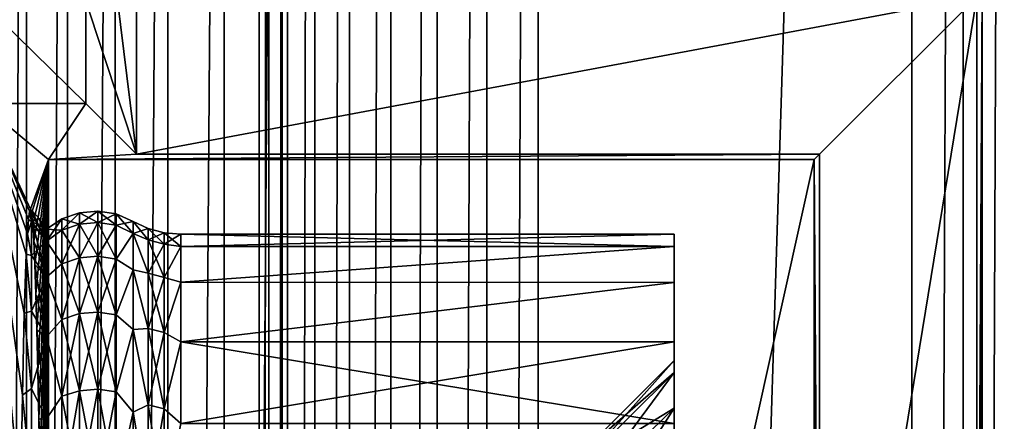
# Model space of a CAD drawing. Header units: metres. Extents: x -206 to 75, y -104 to 104.
# Tile 732 of 1056: x -40.31 to -29.76, y 15.7 to 20. Entities that reach past the tile are written whole.
import ezdxf

# ---------------------------------------------------------------- set-up
doc = ezdxf.new("R2010")
doc.units = ezdxf.units.M
doc.layers.add('solid_01_1-CONSUMER_THERM_B_125288', color=7, linetype='CONTINUOUS')

msp = doc.modelspace()

# ---------------------------------------------------------------- linework, layer by layer
at = {"layer": 'solid_01_1-CONSUMER_THERM_B_125288'}
for points in [[(-37.64893, 67.310463), (-65.493088, -75.014526), (-65.514557, 74.985474)], [(-37.64893, 67.310463), (-37.75058, 66.766258), (-65.493088, -75.014526)], [(-37.75058, 66.766258), (-37.7505, 66.212639), (-65.493088, -75.014526)], [(-37.7505, 66.212639), (-37.731541, -66.233742), (-65.493088, -75.014526)], [(-37.7505, 66.212639), (-37.648693, 65.668465), (-37.731541, -66.233742)], [(-37.648693, 65.668465), (-37.62989, -65.689537), (-37.731541, -66.233742)], [(-37.648693, 65.668465), (-37.448631, 65.15226), (-37.62989, -65.689537)], [(-37.448631, 65.15226), (-37.429974, -65.173279), (-37.62989, -65.689537)], [(-37.448631, 65.15226), (-37.15712, 64.68161), (-37.429974, -65.173279)], [(-37.15712, 64.68161), (-37.138596, -64.702545), (-37.429974, -65.173279)], [(-37.15712, 64.68161), (-36.784092, 64.272545), (-37.138596, -64.702545)], [(-36.784092, 64.272545), (-36.765686, -64.293373), (-37.138596, -64.702545)], [(-36.784092, 64.272545), (-36.342251, 63.938988), (-36.765686, -64.293373)], [(-36.342251, 63.938988), (-36.32394, -63.959686), (-36.765686, -64.293373)], [(-36.342251, 63.938988), (-35.846645, 63.692299), (-36.32394, -63.959686)], [(-35.846645, 63.692299), (-35.828407, -63.712856), (-36.32394, -63.959686)], [(-35.846645, 63.692299), (-35.314156, 63.540874), (-35.828407, -63.712856)], [(-30.211685, 63.541607), (-29.679237, 63.69318), (-30.193489, -63.560551)], [(-29.679237, 63.69318), (-29.660997, -63.711971), (-30.193489, -63.560551)], [(-35.314156, 63.540874), (-35.295959, -63.561279), (-35.828407, -63.712856)], [(-35.314156, 63.540874), (-34.762913, 63.489876), (-35.295959, -63.561279)], [(-30.762913, 63.490448), (-34.744732, -63.510124), (-34.762913, 63.489876)], [(-30.762913, 63.490448), (-30.744732, -63.509552), (-34.744732, -63.510124)], [(-30.762913, 63.490448), (-30.211685, 63.541607), (-30.744732, -63.509552)], [(-30.211685, 63.541607), (-30.193489, -63.560551), (-30.744732, -63.509552)], [(-34.762913, 63.489876), (-34.744732, -63.510124), (-35.295959, -63.561279)], [(-38.120426, 41.018177, 108.410858), (-37.500069, 41.072453, 108.410858), (-38.120388, -41.018238, 108.410858)], [(-38.120388, -41.018238, 108.410858), (-37.500069, 41.072453, 108.410858), (-37.500031, -41.072514, 108.410858)], [(-37.500069, 41.072453, 108.410858), (37.499931, 41.072487, 108.410858), (-37.500031, -41.072514, 108.410858)], [(37.499931, 41.072487, 108.410858), (37.499969, -41.072479, 108.410858), (-37.500031, -41.072514, 108.410858)], [(-38.120426, 41.018177, 108.410858), (-38.721893, -40.857067, 108.410858), (-38.721931, 40.857006, 108.410858)], [(-38.120426, 41.018177, 108.410858), (-38.120388, -41.018238, 108.410858), (-38.721893, -40.857067, 108.410858)], [(-38.721931, 40.857006, 108.410858), (-39.286274, -40.593891, 108.410858), (-39.286312, 40.59383, 108.410858)], [(-38.721931, 40.857006, 108.410858), (-38.721893, -40.857067, 108.410858), (-39.286274, -40.593891, 108.410858)], [(-39.286312, 40.59383, 108.410858), (-39.796379, -40.236713, 108.410858), (-39.796417, 40.236649, 108.410858)], [(-39.286312, 40.59383, 108.410858), (-39.286274, -40.593891, 108.410858), (-39.796379, -40.236713, 108.410858)], [(-39.796417, 40.236649, 108.410858), (-40.236713, -39.796379, 108.410858), (-40.236752, 39.796318, 108.410858)], [(-39.796417, 40.236649, 108.410858), (-39.796379, -40.236713, 108.410858), (-40.236713, -39.796379, 108.410858)], [(-40.236752, 39.796318, 108.410858), (-40.593891, -39.286274, 108.410858), (-40.593929, 39.286209, 108.410858)], [(-40.236752, 39.796318, 108.410858), (-40.236713, -39.796379, 108.410858), (-40.593891, -39.286274, 108.410858)], [(-42.500034, -37.500031, 108.5), (42.499931, 37.500008, 108.5), (-42.500069, 37.499969, 108.5)], [(-42.500034, -37.500031, 108.5), (42.499966, -37.499992, 108.5), (42.499931, 37.500008, 108.5)], [(-39.299538, 20.50049, 40.316833), (-39.602215, 20.197815, 75), (-39.057655, 18.557568, 12.6)], [(-39.299538, 20.50049, 40.316833), (-39.057655, 18.557568, 12.6), (-39.057655, 20.242373, 12.6)], [(-30.057657, 20.242376, 12.6), (-30.057652, 9.931741, 12.6), (-30.000059, 20.299974, 6)], [(-30.047548, 8.351436, 11.442317), (-30.000059, 20.299974, 6), (-30.057652, 9.931741, 12.6)], [(-30.039268, 6.638676, 10.493666), (-30.000059, 20.299974, 6), (-30.047548, 8.351436, 11.442317)], [(-30.032936, 4.818531, 9.768003), (-30.000059, 20.299974, 6), (-30.039268, 6.638676, 10.493666)], [(-30.028658, 2.922311, 9.27799), (-30.000059, 20.299974, 6), (-30.032936, 4.818531, 9.768003)], [(-30.026503, 0.979677, 9.030996), (-30.000059, 20.299974, 6), (-30.028658, 2.922311, 9.27799)], [(-30.028656, -2.922364, 9.27799), (-30.00004, -20.300026, 6), (-30.000059, 20.299974, 6)], [(-30.028656, -2.922364, 9.27799), (-30.000059, 20.299974, 6), (-30.026501, -0.97973, 9.030996)], [(-30.026501, -0.97973, 9.030996), (-30.000059, 20.299974, 6), (-30.026503, 0.979677, 9.030996)], [(-25.000059, 20.258665, 6), (-30.000059, 20.299974, 6), (-30.00004, -20.300026, 6)], [(24.999941, 20.258688, 6), (-25.000059, 20.258665, 6), (-30.00004, -20.300026, 6)], [(-25.00004, -20.258713, 6), (24.999941, 20.258688, 6), (-30.00004, -20.300026, 6)], [(-39.602215, 19.102123, 75), (-40.722652, 20.197815, 75), (-40.722652, 19.102123, 75)], [(-39.602215, 19.102123, 75), (-39.602215, 20.197815, 75), (-40.722652, 20.197815, 75)], [(-39.057655, 18.557568, 12.6), (-39.602215, 20.197815, 75), (-39.602215, 19.102123, 75)], [(-30.057657, 20.242376, 12.6), (-39.057655, 18.557568, 12.6), (-31.742462, 18.55757, 12.6)], [(-30.057657, 20.242376, 12.6), (-39.057655, 20.242373, 12.6), (-39.057655, 18.557568, 12.6)], [(-30.057657, 20.242376, 12.6), (-31.742462, 18.55757, 12.6), (-31.742458, 9.93174, 12.6)], [(-30.057657, 20.242376, 12.6), (-31.742458, 9.93174, 12.6), (-30.057652, 9.931741, 12.6)], [(-40.000057, 18.499969, 6), (-39.602215, 19.102123, 75), (-40.722652, 19.102123, 75)], [(-40.193798, 17.969995, 24.5), (-40.000057, 18.499969, 6), (-40.722652, 19.102123, 75)], [(-40.205196, 17.948076, 25.588398), (-40.193798, 17.969995, 24.5), (-40.722652, 19.102123, 75)], [(-40.216564, 17.859959, 26.673883), (-40.205196, 17.948076, 25.588398), (-40.722652, 19.102123, 75)], [(-40.227852, 17.706005, 27.751831), (-40.216564, 17.859959, 26.673883), (-40.722652, 19.102123, 75)], [(-40.239029, 17.486639, 28.81909), (-40.227852, 17.706005, 27.751831), (-40.722652, 19.102123, 75)], [(-40.26086, 16.855383, 30.903946), (-40.239029, 17.486639, 28.81909), (-40.722652, 19.102123, 75)], [(-40.281738, 15.975319, 32.897667), (-40.26086, 16.855383, 30.903946), (-40.722652, 19.102123, 75)], [(-40.301353, 14.859241, 34.770767), (-40.281738, 15.975319, 32.897667), (-40.722652, 19.102123, 75)], [(-40.319416, 13.523459, 36.495457), (-40.301353, 14.859241, 34.770767), (-40.722652, 19.102123, 75)], [(-39.057655, 18.557568, 12.6), (-39.602215, 19.102123, 75), (-40.000057, 18.499969, 6)], [(-40.182182, 17.924122, 23.390797), (-40.000057, 18.499969, 6), (-40.193798, 17.969995, 24.5)], [(-40.182182, 17.924122, 23.390797), (-40.170616, 17.809509, 22.286467), (-40.000057, 18.499969, 6)], [(-40.170616, 17.809509, 22.286467), (-40.159153, 17.626652, 21.19173), (-40.000057, 18.499969, 6)], [(-40.159153, 17.626652, 21.19173), (-40.147823, 17.376171, 20.110159), (-40.000057, 18.499969, 6)], [(-40.147823, 17.376171, 20.110159), (-40.136684, 17.059135, 19.046511), (-40.000057, 18.499969, 6)], [(-40.136684, 17.059135, 19.046511), (-40.125771, 16.676634, 18.004295), (-40.000057, 18.499969, 6)], [(-40.125771, 16.676634, 18.004295), (-40.115128, 16.230209, 16.987875), (-40.000057, 18.499969, 6)], [(-40.115128, 16.230209, 16.987875), (-40.10479, 15.721491, 16.000883), (-40.000057, 18.499969, 6)], [(-40.10479, 15.721491, 16.000883), (-40.094803, 15.152422, 15.047208), (-40.000057, 18.499969, 6)], [(-40.094803, 15.152422, 15.047208), (-40.085201, 14.525127, 14.13042), (-40.000057, 18.499969, 6)], [(-40.085201, 14.525127, 14.13042), (-40.076023, 13.842008, 13.254088), (-40.000057, 18.499969, 6)], [(-40.076023, 13.842008, 13.254088), (-40.067303, 13.105536, 12.421451), (-40.000057, 18.499969, 6)], [(-40.067303, 13.105536, 12.421451), (-40.059078, 12.318635, 11.635868), (-40.000057, 18.499969, 6)], [(-40.059078, 12.318635, 11.635868), (-40.051373, 11.484114, 10.900205), (-40.000057, 18.499969, 6)], [(-40.051373, 11.484114, 10.900205), (-40.038322, 9.820362, 9.654129), (-40.000057, 18.499969, 6)], [(-40.038322, 9.820362, 9.654129), (-40.02739, 8.021877, 8.610098), (-40.000057, 18.499969, 6)], [(-40.02739, 8.021877, 8.610098), (-40.018726, 6.113903, 7.782948), (-40.000057, 18.499969, 6)], [(-40.018726, 6.113903, 7.782948), (-40.012455, 4.12331, 7.184167), (-40.000057, 18.499969, 6)], [(-40.012455, 4.12331, 7.184167), (-40.008652, 2.075408, 6.82141), (-40.000057, 18.499969, 6)], [(-40.008652, 2.075408, 6.82141), (-40.007381, -0.000084, 6.7), (-40.000057, 18.499969, 6)], [(-40.007381, -0.000084, 6.7), (-40.000042, -18.500031, 6), (-40.000057, 18.499969, 6)], [(-31.742462, 18.55757, 12.6), (-40.000057, 18.499969, 6), (-31.800058, 18.499973, 6)], [(-31.742462, 18.55757, 12.6), (-39.057655, 18.557568, 12.6), (-40.000057, 18.499969, 6)], [(-40.000057, 18.499969, 6), (-40.000042, -18.500031, 6), (-31.800058, 18.499973, 6)], [(-40.000042, -18.500031, 6), (-31.800041, -18.500027, 6), (-31.800058, 18.499973, 6)], [(-31.742458, 9.93174, 12.6), (-31.742462, 18.55757, 12.6), (-31.800058, 18.499973, 6)], [(-31.771444, 2.922294, 9.277987), (-31.800058, 18.499973, 6), (-31.800041, -18.500027, 6)], [(-31.75256, 8.351417, 11.442305), (-31.742458, 9.93174, 12.6), (-31.800058, 18.499973, 6)], [(-31.760838, 6.638644, 10.493651), (-31.75256, 8.351417, 11.442305), (-31.800058, 18.499973, 6)], [(-31.76717, 4.818491, 9.76799), (-31.760838, 6.638644, 10.493651), (-31.800058, 18.499973, 6)], [(-31.771444, 2.922294, 9.277987), (-31.76717, 4.818491, 9.76799), (-31.800058, 18.499973, 6)], [(-40.182446, 17.837246, 26.584879), (-40.205196, 17.948076, 25.588398), (-40.216564, 17.859959, 26.673883)], [(-40.182446, 17.958677, 24.5), (-40.193798, 17.969995, 24.5), (-40.205196, 17.948076, 25.588398)], [(-40.182446, 17.837246, 26.584879), (-40.182446, 17.958677, 24.5), (-40.205196, 17.948076, 25.588398)], [(-40.02256, 17.626291, 22.359619), (-40.182182, 17.924122, 23.390797), (-40.193798, 17.969995, 24.5)], [(-40.02256, 17.626291, 22.359619), (-40.193798, 17.969995, 24.5), (-40.182446, 17.958677, 24.5)], [(-40.101768, 17.868006, 24.5), (-40.182446, 17.958677, 24.5), (-40.182446, 17.837246, 26.584879)], [(-40.02256, 17.626291, 22.359619), (-40.182446, 17.958677, 24.5), (-40.101768, 17.868006, 24.5)], [(-39.670097, 17.93169, 24.5), (-39.670097, 17.810442, 22.418255), (-39.857681, 17.865585, 24.5)], [(-39.857681, 17.744783, 26.574072), (-39.670097, 17.93169, 24.5), (-39.857681, 17.865585, 24.5)], [(-39.670097, 17.810442, 26.581745), (-39.670097, 17.93169, 24.5), (-39.857681, 17.744783, 26.574072)], [(-39.472004, 17.949476, 24.5), (-39.472004, 17.82811, 22.416189), (-39.670097, 17.93169, 24.5)], [(-39.670097, 17.810442, 26.581745), (-39.472004, 17.949476, 24.5), (-39.670097, 17.93169, 24.5)], [(-39.472004, 17.82811, 26.583811), (-39.472004, 17.949476, 24.5), (-39.670097, 17.810442, 26.581745)], [(-39.472004, 17.82811, 22.416189), (-39.670097, 17.810442, 22.418255), (-39.670097, 17.93169, 24.5)], [(-39.275642, 17.796694, 22.419861), (-39.472004, 17.82811, 22.416189), (-39.472004, 17.949476, 24.5)], [(-39.275642, 17.917849, 24.5), (-39.275642, 17.796694, 22.419861), (-39.472004, 17.949476, 24.5)], [(-39.472004, 17.82811, 26.583811), (-39.275642, 17.917849, 24.5), (-39.472004, 17.949476, 24.5)], [(-40.182446, 17.837246, 26.584879), (-40.216564, 17.859959, 26.673883), (-40.227852, 17.706005, 27.751831)], [(-40.182446, 17.474598, 28.641563), (-40.182446, 17.837246, 26.584879), (-40.227852, 17.706005, 27.751831)], [(-40.101768, 17.868006, 24.5), (-40.182446, 17.837246, 26.584879), (-40.02256, 17.75577, 24.5)], [(-40.02256, 17.626291, 26.640381), (-40.182446, 17.837246, 26.584879), (-40.182446, 17.474598, 28.641563)], [(-40.02256, 17.626291, 26.640381), (-40.02256, 17.75577, 24.5), (-40.182446, 17.837246, 26.584879)], [(-40.02256, 17.626291, 22.359619), (-40.170616, 17.809509, 22.286467), (-40.182182, 17.924122, 23.390797)], [(-40.02256, 17.626291, 22.359619), (-40.101768, 17.868006, 24.5), (-40.02256, 17.75577, 24.5)], [(-39.857681, 17.865585, 24.5), (-40.02256, 17.75577, 24.5), (-40.02256, 17.626291, 26.640381)], [(-39.857681, 17.865585, 24.5), (-39.857681, 17.744783, 22.425928), (-40.02256, 17.75577, 24.5)], [(-39.857681, 17.744783, 26.574072), (-39.857681, 17.865585, 24.5), (-40.02256, 17.626291, 26.640381)], [(-39.670097, 17.810442, 22.418255), (-39.857681, 17.744783, 22.425928), (-39.857681, 17.865585, 24.5)], [(-39.472004, 17.82811, 22.416189), (-39.472004, 17.465645, 20.360559), (-39.670097, 17.810442, 22.418255)], [(-39.472004, 17.82811, 26.583811), (-39.670097, 17.810442, 26.581745), (-39.670097, 17.448338, 28.63534)], [(-39.472004, 17.465645, 28.639441), (-39.472004, 17.82811, 26.583811), (-39.670097, 17.448338, 28.63534)], [(-39.275642, 17.796694, 26.580139), (-39.275642, 17.917849, 24.5), (-39.472004, 17.82811, 26.583811)], [(-39.275642, 17.43487, 20.367853), (-39.472004, 17.465645, 20.360559), (-39.472004, 17.82811, 22.416189)], [(-39.275642, 17.796694, 22.419861), (-39.275642, 17.43487, 20.367853), (-39.472004, 17.82811, 22.416189)], [(-39.275642, 17.796694, 26.580139), (-39.472004, 17.82811, 26.583811), (-39.472004, 17.465645, 28.639441)], [(-39.093327, 17.708792, 22.34976), (-39.275642, 17.796694, 22.419861), (-39.275642, 17.917849, 24.5)], [(-39.093327, 17.838858, 24.5), (-39.093327, 17.708792, 22.34976), (-39.275642, 17.917849, 24.5)], [(-39.275642, 17.796694, 26.580139), (-39.093327, 17.838858, 24.5), (-39.275642, 17.917849, 24.5)], [(-39.093327, 17.708792, 26.65024), (-39.093327, 17.838858, 24.5), (-39.275642, 17.796694, 26.580139)], [(-38.933025, 17.642414, 22.437893), (-39.093327, 17.708792, 22.34976), (-39.093327, 17.838858, 24.5)], [(-38.933025, 17.76252, 24.5), (-39.093327, 17.838858, 24.5), (-39.093327, 17.708792, 26.65024)], [(-38.933025, 17.642414, 22.437893), (-39.093327, 17.838858, 24.5), (-38.933025, 17.76252, 24.5)], [(-40.02256, 17.239779, 20.250597), (-40.159153, 17.626652, 21.19173), (-40.170616, 17.809509, 22.286467)], [(-40.02256, 17.626291, 22.359619), (-40.02256, 17.239779, 20.250597), (-40.170616, 17.809509, 22.286467)], [(-39.857681, 17.744783, 22.425928), (-40.02256, 17.626291, 22.359619), (-40.02256, 17.75577, 24.5)], [(-39.857681, 17.384014, 28.620094), (-39.857681, 17.744783, 26.574072), (-40.02256, 17.626291, 26.640381)], [(-39.857681, 17.744783, 22.425928), (-39.857681, 17.384014, 20.379906), (-40.02256, 17.626291, 22.359619)], [(-39.670097, 17.810442, 22.418255), (-39.670097, 17.448338, 20.36466), (-39.857681, 17.744783, 22.425928)], [(-39.670097, 17.810442, 26.581745), (-39.857681, 17.744783, 26.574072), (-39.857681, 17.384014, 28.620094)], [(-39.670097, 17.448338, 28.63534), (-39.670097, 17.810442, 26.581745), (-39.857681, 17.384014, 28.620094)], [(-39.670097, 17.448338, 20.36466), (-39.857681, 17.384014, 20.379906), (-39.857681, 17.744783, 22.425928)], [(-39.472004, 17.465645, 20.360559), (-39.670097, 17.448338, 20.36466), (-39.670097, 17.810442, 22.418255)], [(-39.275642, 17.43487, 28.632147), (-39.275642, 17.796694, 26.580139), (-39.472004, 17.465645, 28.639441)], [(-39.093327, 17.708792, 22.34976), (-39.275642, 17.43487, 20.367853), (-39.275642, 17.796694, 22.419861)], [(-39.093327, 17.708792, 26.65024), (-39.275642, 17.796694, 26.580139), (-39.275642, 17.43487, 28.632147)], [(-38.933025, 17.76252, 24.5), (-39.093327, 17.708792, 26.65024), (-38.933025, 17.642414, 26.562107)], [(-38.933025, 17.76252, 24.5), (-38.933025, 17.642414, 26.562107), (-38.761581, 17.7157, 24.5)], [(-38.761581, 17.595913, 22.443329), (-38.933025, 17.76252, 24.5), (-38.761581, 17.7157, 24.5)], [(-38.933025, 17.642414, 22.437893), (-38.933025, 17.76252, 24.5), (-38.761581, 17.595913, 22.443329)], [(-40.182446, 17.474598, 28.641563), (-40.227852, 17.706005, 27.751831), (-40.239029, 17.486639, 28.81909)], [(-40.02256, 17.239779, 28.749403), (-40.02256, 17.626291, 26.640381), (-40.182446, 17.474598, 28.641563)], [(-40.02256, 17.239779, 20.250597), (-40.147823, 17.376171, 20.110159), (-40.159153, 17.626652, 21.19173)], [(-39.857681, 17.384014, 28.620094), (-40.02256, 17.626291, 26.640381), (-40.02256, 17.239779, 28.749403)], [(-39.857681, 17.384014, 20.379906), (-40.02256, 17.239779, 20.250597), (-40.02256, 17.626291, 22.359619)], [(-39.093327, 17.708792, 22.34976), (-39.093327, 17.320492, 20.230875), (-39.275642, 17.43487, 20.367853)], [(-39.093327, 17.320492, 28.769125), (-39.093327, 17.708792, 26.65024), (-39.275642, 17.43487, 28.632147)], [(-38.933025, 17.283728, 20.403675), (-39.093327, 17.320492, 20.230875), (-39.093327, 17.708792, 22.34976)], [(-38.933025, 17.283728, 20.403675), (-39.093327, 17.708792, 22.34976), (-38.933025, 17.642414, 22.437893)], [(-38.933025, 17.283728, 28.596325), (-39.093327, 17.708792, 26.65024), (-39.093327, 17.320492, 28.769125)], [(-38.933025, 17.642414, 26.562107), (-39.093327, 17.708792, 26.65024), (-38.933025, 17.283728, 28.596325)], [(-38.933025, 17.642414, 26.562107), (-38.761581, 17.595913, 26.556671), (-38.761581, 17.7157, 24.5)], [(-38.933025, 17.642414, 26.562107), (-38.933025, 17.283728, 28.596325), (-38.761581, 17.595913, 26.556671)], [(-38.933025, 17.642414, 22.437893), (-38.761581, 17.595913, 22.443329), (-38.761581, 17.238171, 20.414471)], [(-38.933025, 17.283728, 20.403675), (-38.933025, 17.642414, 22.437893), (-38.761581, 17.238171, 20.414471)], [(-38.584908, 17.69997, 24.5), (-38.761581, 17.7157, 24.5), (-38.761581, 17.595913, 26.556671)], [(-38.584908, 17.570917, 22.366501), (-38.761581, 17.7157, 24.5), (-38.584908, 17.69997, 24.5)], [(-38.761581, 17.595913, 22.443329), (-38.761581, 17.7157, 24.5), (-38.584908, 17.570917, 22.366501)], [(-38.584908, 17.570917, 26.633499), (-38.584908, 17.69997, 24.5), (-38.761581, 17.595913, 26.556671)], [(-33.30006, 17.699972, 24.5), (-38.584908, 17.69997, 24.5), (-38.584908, 17.570917, 26.633499)], [(-33.30006, 17.699972, 24.5), (-33.30006, 17.570904, 22.366365), (-38.584908, 17.69997, 24.5)], [(-33.30006, 17.570902, 26.633642), (-33.30006, 17.699972, 24.5), (-38.584908, 17.570917, 26.633499)], [(-33.30006, 17.570904, 22.366365), (-38.584908, 17.570917, 22.366501), (-38.584908, 17.69997, 24.5)], [(-33.300056, 16.221052, 22.450838), (-33.30006, 17.570904, 22.366365), (-33.30006, 17.699972, 24.5)], [(-33.300056, 16.349972, 24.5), (-33.30006, 17.699972, 24.5), (-33.30006, 17.570902, 26.633642)], [(-33.300056, 16.349972, 24.5), (-33.300056, 16.221052, 22.450838), (-33.30006, 17.699972, 24.5)], [(-38.933025, 17.283728, 28.596325), (-38.761581, 17.238171, 28.585529), (-38.761581, 17.595913, 26.556671)], [(-38.584908, 17.570917, 26.633499), (-38.761581, 17.595913, 26.556671), (-38.761581, 17.238171, 28.585529)], [(-38.761581, 17.238171, 20.414471), (-38.761581, 17.595913, 22.443329), (-38.584908, 17.570917, 22.366501)], [(-38.584908, 17.18564, 28.735888), (-38.584908, 17.570917, 26.633499), (-38.761581, 17.238171, 28.585529)], [(-38.761581, 17.238171, 20.414471), (-38.584908, 17.570917, 22.366501), (-38.584908, 17.18564, 20.264112)], [(-33.30006, 17.570902, 26.633642), (-38.584908, 17.570917, 26.633499), (-38.584908, 17.18564, 28.735888)], [(-33.30006, 17.570904, 22.366365), (-38.584908, 17.18564, 20.264112), (-38.584908, 17.570917, 22.366501)], [(-33.30006, 17.570904, 22.366365), (-33.30006, 17.185612, 20.263985), (-38.584908, 17.18564, 20.264112)], [(-33.30006, 17.185608, 28.736031), (-33.30006, 17.570902, 26.633642), (-38.584908, 17.18564, 28.735888)], [(-33.300056, 15.836319, 20.433973), (-33.30006, 17.185612, 20.263985), (-33.30006, 17.570904, 22.366365)], [(-33.300056, 16.221052, 22.450838), (-33.300056, 15.836319, 20.433973), (-33.30006, 17.570904, 22.366365)], [(-33.300056, 15.836319, 28.566027), (-33.30006, 17.570902, 26.633642), (-33.30006, 17.185608, 28.736031)], [(-33.300056, 16.221052, 26.549162), (-33.300056, 16.349972, 24.5), (-33.30006, 17.570902, 26.633642)], [(-33.300056, 15.836319, 28.566027), (-33.300056, 16.221052, 26.549162), (-33.30006, 17.570902, 26.633642)], [(-40.182446, 16.875633, 30.642241), (-40.239029, 17.486639, 28.81909), (-40.26086, 16.855383, 30.903946)], [(-40.182446, 16.875633, 30.642241), (-40.182446, 17.474598, 28.641563), (-40.239029, 17.486639, 28.81909)], [(-40.02256, 17.239779, 28.749403), (-40.182446, 17.474598, 28.641563), (-40.182446, 16.875633, 30.642241)], [(-39.670097, 17.448338, 20.36466), (-39.670097, 16.850275, 18.366991), (-39.857681, 17.384014, 20.379906)], [(-39.670097, 17.448338, 28.63534), (-39.857681, 17.384014, 28.620094), (-39.857681, 16.788157, 30.610401)], [(-39.670097, 16.850275, 30.633009), (-39.670097, 17.448338, 28.63534), (-39.857681, 16.788157, 30.610401)], [(-39.472004, 17.465645, 20.360559), (-39.472004, 16.866989, 18.360907), (-39.670097, 17.448338, 20.36466)], [(-39.472004, 17.465645, 28.639441), (-39.670097, 17.448338, 28.63534), (-39.670097, 16.850275, 30.633009)], [(-39.472004, 16.866989, 30.639093), (-39.472004, 17.465645, 28.639441), (-39.670097, 16.850275, 30.633009)], [(-39.472004, 16.866989, 18.360907), (-39.670097, 16.850275, 18.366991), (-39.670097, 17.448338, 20.36466)], [(-39.275642, 16.837267, 18.371725), (-39.472004, 16.866989, 18.360907), (-39.472004, 17.465645, 20.360559)], [(-39.275642, 17.43487, 20.367853), (-39.275642, 16.837267, 18.371725), (-39.472004, 17.465645, 20.360559)], [(-39.275642, 17.43487, 28.632147), (-39.472004, 17.465645, 28.639441), (-39.472004, 16.866989, 30.639093)], [(-39.275642, 16.837267, 30.628275), (-39.275642, 17.43487, 28.632147), (-39.472004, 16.866989, 30.639093)], [(-39.093327, 17.320492, 20.230875), (-39.275642, 16.837267, 18.371725), (-39.275642, 17.43487, 20.367853)], [(-39.093327, 17.320492, 28.769125), (-39.275642, 17.43487, 28.632147), (-39.275642, 16.837267, 30.628275)], [(-40.022556, 16.601896, 18.203619), (-40.136684, 17.059135, 19.046511), (-40.147823, 17.376171, 20.110159)], [(-40.02256, 17.239779, 20.250597), (-40.022556, 16.601896, 18.203619), (-40.147823, 17.376171, 20.110159)], [(-39.857681, 16.788157, 30.610401), (-39.857681, 17.384014, 28.620094), (-40.02256, 17.239779, 28.749403)], [(-39.857681, 17.384014, 20.379906), (-39.857681, 16.788157, 18.389599), (-40.02256, 17.239779, 20.250597)], [(-39.670097, 16.850275, 18.366991), (-39.857681, 16.788157, 18.389599), (-39.857681, 17.384014, 20.379906)], [(-39.093327, 17.320492, 20.230875), (-39.093327, 16.679621, 18.174242), (-39.275642, 16.837267, 18.371725)], [(-39.093327, 16.679621, 30.825758), (-39.093327, 17.320492, 28.769125), (-39.275642, 16.837267, 30.628275)], [(-38.933025, 16.691305, 18.42485), (-39.093327, 16.679621, 18.174242), (-39.093327, 17.320492, 20.230875)], [(-38.933025, 16.691305, 18.42485), (-39.093327, 17.320492, 20.230875), (-38.933025, 17.283728, 20.403675)], [(-38.933025, 16.691305, 30.57515), (-39.093327, 17.320492, 28.769125), (-39.093327, 16.679621, 30.825758)], [(-38.933025, 17.283728, 28.596325), (-39.093327, 17.320492, 28.769125), (-38.933025, 16.691305, 30.57515)], [(-40.022556, 16.601896, 30.796381), (-40.02256, 17.239779, 28.749403), (-40.182446, 16.875633, 30.642241)], [(-39.857681, 16.788157, 30.610401), (-40.02256, 17.239779, 28.749403), (-40.022556, 16.601896, 30.796381)], [(-39.857681, 16.788157, 18.389599), (-40.022556, 16.601896, 18.203619), (-40.02256, 17.239779, 20.250597)], [(-38.933025, 17.283728, 28.596325), (-38.933025, 16.691305, 30.57515), (-38.761581, 17.238171, 28.585529)], [(-38.933025, 17.283728, 20.403675), (-38.761581, 17.238171, 20.414471), (-38.761581, 16.64731, 18.440863)], [(-38.933025, 16.691305, 18.42485), (-38.933025, 17.283728, 20.403675), (-38.761581, 16.64731, 18.440863)], [(-38.933025, 16.691305, 30.57515), (-38.761581, 16.64731, 30.559137), (-38.761581, 17.238171, 28.585529)], [(-38.584908, 17.18564, 28.735888), (-38.761581, 17.238171, 28.585529), (-38.761581, 16.64731, 30.559137)], [(-38.761581, 16.64731, 18.440863), (-38.761581, 17.238171, 20.414471), (-38.584908, 17.18564, 20.264112)], [(-38.584908, 16.549757, 30.776506), (-38.584908, 17.18564, 28.735888), (-38.761581, 16.64731, 30.559137)], [(-38.761581, 16.64731, 18.440863), (-38.584908, 17.18564, 20.264112), (-38.584908, 16.549757, 18.223494)], [(-33.30006, 17.185608, 28.736031), (-38.584908, 17.18564, 28.735888), (-38.584908, 16.549757, 30.776506)], [(-33.30006, 17.185612, 20.263985), (-38.584908, 16.549757, 18.223494), (-38.584908, 17.18564, 20.264112)], [(-33.30006, 17.185612, 20.263985), (-33.300056, 16.549744, 18.223448), (-38.584908, 16.549757, 18.223494)], [(-33.300056, 16.549736, 30.776569), (-33.30006, 17.185608, 28.736031), (-38.584908, 16.549757, 30.776506)], [(-33.300056, 15.201836, 18.481218), (-33.300056, 16.549744, 18.223448), (-33.30006, 17.185612, 20.263985)], [(-33.300056, 15.836319, 20.433973), (-33.300056, 15.201836, 18.481218), (-33.30006, 17.185612, 20.263985)], [(-33.300056, 15.201836, 30.518782), (-33.30006, 17.185608, 28.736031), (-33.300056, 16.549736, 30.776569)], [(-33.300056, 15.201836, 30.518782), (-33.300056, 15.836319, 28.566027), (-33.30006, 17.185608, 28.736031)], [(-40.022556, 16.601896, 18.203619), (-40.125771, 16.676634, 18.004295), (-40.136684, 17.059135, 19.046511)], [(-40.182446, 16.048456, 32.559853), (-40.182446, 16.875633, 30.642241), (-40.26086, 16.855383, 30.903946)], [(-40.022556, 16.601896, 30.796381), (-40.182446, 16.875633, 30.642241), (-40.182446, 16.048456, 32.559853)], [(-40.182446, 16.048456, 32.559853), (-40.26086, 16.855383, 30.903946), (-40.281738, 15.975319, 32.897667)], [(-39.857681, 15.965266, 32.518074), (-39.857681, 16.788157, 30.610401), (-40.022556, 16.601896, 30.796381)], [(-39.857681, 16.788157, 18.389599), (-39.857681, 15.965266, 16.481926), (-40.022556, 16.601896, 18.203619)], [(-39.670097, 16.850275, 18.366991), (-39.670097, 16.02434, 16.452259), (-39.857681, 16.788157, 18.389599)], [(-39.670097, 16.850275, 30.633009), (-39.857681, 16.788157, 30.610401), (-39.857681, 15.965266, 32.518074)], [(-39.670097, 16.02434, 32.547741), (-39.670097, 16.850275, 30.633009), (-39.857681, 15.965266, 32.518074)], [(-39.670097, 16.02434, 16.452259), (-39.857681, 15.965266, 16.481926), (-39.857681, 16.788157, 18.389599)], [(-39.472004, 16.866989, 18.360907), (-39.472004, 16.040236, 16.444275), (-39.670097, 16.850275, 18.366991)], [(-39.472004, 16.866989, 30.639093), (-39.670097, 16.850275, 30.633009), (-39.670097, 16.02434, 32.547741)], [(-39.472004, 16.040236, 32.555725), (-39.472004, 16.866989, 30.639093), (-39.670097, 16.02434, 32.547741)], [(-39.472004, 16.040236, 16.444275), (-39.670097, 16.02434, 16.452259), (-39.670097, 16.850275, 18.366991)], [(-39.275642, 16.011971, 16.458471), (-39.472004, 16.040236, 16.444275), (-39.472004, 16.866989, 18.360907)], [(-39.275642, 16.837267, 18.371725), (-39.275642, 16.011971, 16.458471), (-39.472004, 16.866989, 18.360907)], [(-39.275642, 16.837267, 30.628275), (-39.472004, 16.866989, 30.639093), (-39.472004, 16.040236, 32.555725)], [(-39.275642, 16.011971, 32.541531), (-39.275642, 16.837267, 30.628275), (-39.472004, 16.040236, 32.555725)], [(-39.093327, 16.679621, 18.174242), (-39.275642, 16.011971, 16.458471), (-39.275642, 16.837267, 18.371725)], [(-39.093327, 16.679621, 30.825758), (-39.275642, 16.837267, 30.628275), (-39.275642, 16.011971, 32.541531)], [(-40.022556, 15.721951, 16.248472), (-40.115128, 16.230209, 16.987875), (-40.125771, 16.676634, 18.004295)], [(-40.022556, 16.601896, 18.203619), (-40.022556, 15.721951, 16.248472), (-40.125771, 16.676634, 18.004295)], [(-39.093327, 16.679621, 18.174242), (-39.093323, 15.795521, 16.209854), (-39.275642, 16.011971, 16.458471)], [(-39.093323, 15.795521, 32.790146), (-39.093327, 16.679621, 30.825758), (-39.275642, 16.011971, 32.541531)], [(-38.933025, 15.873163, 16.528183), (-39.093327, 16.679621, 18.174242), (-38.933025, 16.691305, 18.42485)], [(-38.933025, 16.691305, 30.57515), (-39.093327, 16.679621, 30.825758), (-38.933025, 15.873163, 32.471817)], [(-38.933025, 15.873163, 16.528183), (-39.093323, 15.795521, 16.209854), (-39.093327, 16.679621, 18.174242)], [(-38.933025, 15.873163, 32.471817), (-39.093327, 16.679621, 30.825758), (-39.093323, 15.795521, 32.790146)], [(-38.933025, 16.691305, 30.57515), (-38.933025, 15.873163, 32.471817), (-38.761581, 16.64731, 30.559137)], [(-38.933025, 16.691305, 18.42485), (-38.761581, 16.64731, 18.440863), (-38.761578, 15.831325, 16.549194)], [(-38.933025, 15.873163, 16.528183), (-38.933025, 16.691305, 18.42485), (-38.761578, 15.831325, 16.549194)], [(-40.022556, 15.721951, 32.751526), (-40.022556, 16.601896, 30.796381), (-40.182446, 16.048456, 32.559853)], [(-39.857681, 15.965266, 32.518074), (-40.022556, 16.601896, 30.796381), (-40.022556, 15.721951, 32.751526)], [(-39.857681, 15.965266, 16.481926), (-40.022556, 15.721951, 16.248472), (-40.022556, 16.601896, 18.203619)], [(-38.933025, 15.873163, 32.471817), (-38.761578, 15.831325, 32.450806), (-38.761581, 16.64731, 30.559137)], [(-38.584908, 16.549757, 30.776506), (-38.761581, 16.64731, 30.559137), (-38.761578, 15.831325, 32.450806)], [(-38.761578, 15.831325, 16.549194), (-38.761581, 16.64731, 18.440863), (-38.584908, 16.549757, 18.223494)], [(-38.584908, 15.672542, 32.725601), (-38.584908, 16.549757, 30.776506), (-38.761578, 15.831325, 32.450806)], [(-38.761578, 15.831325, 16.549194), (-38.584908, 16.549757, 18.223494), (-38.584908, 15.672542, 16.274401)], [(-33.300056, 16.549736, 30.776569), (-38.584908, 16.549757, 30.776506), (-38.584908, 15.672542, 32.725601)], [(-33.300056, 15.67257, 16.274456), (-38.584908, 15.672542, 16.274401), (-38.584908, 16.549757, 18.223494)], [(-33.300056, 16.549744, 18.223448), (-33.300056, 15.67257, 16.274456), (-38.584908, 16.549757, 18.223494)], [(-33.300056, 15.672561, 32.725563), (-33.300056, 16.549736, 30.776569), (-38.584908, 15.672542, 32.725601)], [(-33.300056, 14.327605, 16.623371), (-33.300056, 15.67257, 16.274456), (-33.300056, 16.549744, 18.223448)], [(-33.300056, 15.201836, 18.481218), (-33.300056, 14.327605, 16.623371), (-33.300056, 16.549744, 18.223448)], [(-33.300056, 14.327605, 32.376629), (-33.300056, 16.549736, 30.776569), (-33.300056, 15.672561, 32.725563)], [(-33.300056, 14.327605, 32.376629), (-33.300056, 15.201836, 30.518782), (-33.300056, 16.549736, 30.776569)], [(-34.300056, 15.228932, 22.576139), (-33.300056, 16.221052, 22.450838), (-33.300056, 16.349972, 24.5)], [(-34.300056, 15.349972, 24.5), (-33.300056, 16.349972, 24.5), (-33.300056, 16.221052, 26.549162)], [(-34.300056, 15.228932, 22.576139), (-33.300056, 16.349972, 24.5), (-34.300056, 15.349972, 24.5)], [(-40.022556, 15.721951, 16.248472), (-40.10479, 15.721491, 16.000883), (-40.115128, 16.230209, 16.987875)], [(-34.300056, 14.867725, 20.682619), (-33.300056, 15.836319, 20.433973), (-33.300056, 16.221052, 22.450838)], [(-34.300056, 14.867725, 20.682619), (-33.300056, 16.221052, 22.450838), (-34.300056, 15.228932, 22.576139)], [(-34.300056, 15.228932, 26.423861), (-33.300056, 16.221052, 26.549162), (-33.300056, 15.836319, 28.566027)], [(-34.300056, 15.228932, 26.423861), (-34.300056, 15.349972, 24.5), (-33.300056, 16.221052, 26.549162)], [(-40.182446, 15.004251, 34.368473), (-40.182446, 16.048456, 32.559853), (-40.281738, 15.975319, 32.897667)], [(-40.022556, 15.721951, 32.751526), (-40.182446, 16.048456, 32.559853), (-40.182446, 15.004251, 34.368473)], [(-39.472004, 16.040236, 16.444275), (-39.472, 14.996564, 14.636584), (-39.670097, 16.02434, 16.452259)], [(-39.472004, 16.040236, 32.555725), (-39.670097, 16.02434, 32.547741), (-39.670097, 14.981703, 34.353642)], [(-39.472, 14.996564, 34.363415), (-39.472004, 16.040236, 32.555725), (-39.670097, 14.981703, 34.353642)], [(-39.275642, 14.970139, 14.653965), (-39.472, 14.996564, 14.636584), (-39.472004, 16.040236, 16.444275)], [(-39.275642, 16.011971, 16.458471), (-39.275642, 14.970139, 14.653965), (-39.472004, 16.040236, 16.444275)], [(-39.275642, 16.011971, 32.541531), (-39.472004, 16.040236, 32.555725), (-39.472, 14.996564, 34.363415)], [(-40.182446, 15.004251, 34.368473), (-40.281738, 15.975319, 32.897667), (-40.301353, 14.859241, 34.770767)], [(-39.857681, 14.926473, 34.317318), (-39.857681, 15.965266, 32.518074), (-40.022556, 15.721951, 32.751526)], [(-39.857681, 15.965266, 16.481926), (-39.857681, 14.926473, 14.682684), (-40.022556, 15.721951, 16.248472)], [(-39.670097, 16.02434, 16.452259), (-39.670097, 14.981703, 14.646358), (-39.857681, 15.965266, 16.481926)], [(-39.670097, 16.02434, 32.547741), (-39.857681, 15.965266, 32.518074), (-39.857681, 14.926473, 34.317318)], [(-39.670097, 14.981703, 34.353642), (-39.670097, 16.02434, 32.547741), (-39.857681, 14.926473, 34.317318)], [(-39.670097, 14.981703, 14.646358), (-39.857681, 14.926473, 14.682684), (-39.857681, 15.965266, 16.481926)], [(-39.472, 14.996564, 14.636584), (-39.670097, 14.981703, 14.646358), (-39.670097, 16.02434, 16.452259)], [(-39.275642, 14.970139, 34.346035), (-39.275642, 16.011971, 32.541531), (-39.472, 14.996564, 34.363415)], [(-39.093323, 15.795521, 16.209854), (-39.275642, 14.970139, 14.653965), (-39.275642, 16.011971, 16.458471)], [(-39.093323, 15.795521, 32.790146), (-39.275642, 16.011971, 32.541531), (-39.275642, 14.970139, 34.346035)], [(-38.933025, 14.840363, 14.73932), (-39.093323, 15.795521, 16.209854), (-38.933025, 15.873163, 16.528183)], [(-38.933025, 15.873163, 32.471817), (-39.093323, 15.795521, 32.790146), (-38.933025, 14.840363, 34.260681)], [(-38.933025, 15.873163, 32.471817), (-38.933025, 14.840363, 34.260681), (-38.761578, 15.831325, 32.450806)], [(-38.933025, 15.873163, 16.528183), (-38.761578, 15.831325, 16.549194), (-38.761578, 14.801246, 14.765047)], [(-38.933025, 14.840363, 14.73932), (-38.933025, 15.873163, 16.528183), (-38.761578, 14.801246, 14.765047)], [(-38.933025, 14.840363, 34.260681), (-38.761578, 14.801246, 34.234951), (-38.761578, 15.831325, 32.450806)], [(-38.584908, 15.672542, 32.725601), (-38.761578, 15.831325, 32.450806), (-38.761578, 14.801246, 34.234951)], [(-38.761578, 14.801246, 14.765047), (-38.761578, 15.831325, 16.549194), (-38.584908, 15.672542, 16.274401)], [(-34.300056, 14.272045, 18.849298), (-33.300056, 15.201836, 18.481218), (-33.300056, 15.836319, 20.433973)], [(-34.300056, 14.272045, 18.849298), (-33.300056, 15.836319, 20.433973), (-34.300056, 14.867725, 20.682619)], [(-34.300056, 14.867725, 28.317381), (-33.300056, 15.836319, 28.566027), (-33.300056, 15.201836, 30.518782)], [(-34.300056, 14.867725, 28.317381), (-34.300056, 15.228932, 26.423861), (-33.300056, 15.836319, 28.566027)], [(-40.022556, 14.612763, 34.586361), (-40.022556, 15.721951, 32.751526), (-40.182446, 15.004251, 34.368473)], [(-40.022556, 15.721951, 16.248472), (-40.022556, 14.612763, 14.413639), (-40.10479, 15.721491, 16.000883)], [(-40.022556, 14.612763, 14.413639), (-40.094803, 15.152422, 15.047208), (-40.10479, 15.721491, 16.000883)], [(-39.857681, 14.926473, 34.317318), (-40.022556, 15.721951, 32.751526), (-40.022556, 14.612763, 34.586361)], [(-39.857681, 14.926473, 14.682684), (-40.022556, 14.612763, 14.413639), (-40.022556, 15.721951, 16.248472)], [(-39.093323, 15.795521, 16.209854), (-39.093323, 14.681087, 14.366356), (-39.275642, 14.970139, 14.653965)], [(-39.093323, 14.681087, 34.633644), (-39.093323, 15.795521, 32.790146), (-39.275642, 14.970139, 34.346035)], [(-38.933025, 14.840363, 14.73932), (-39.093323, 14.681087, 14.366356), (-39.093323, 15.795521, 16.209854)], [(-38.933025, 14.840363, 34.260681), (-39.093323, 15.795521, 32.790146), (-39.093323, 14.681087, 34.633644)]]:
    msp.add_3dface(points, dxfattribs=at)

doc.saveas('drawing.dxf')
